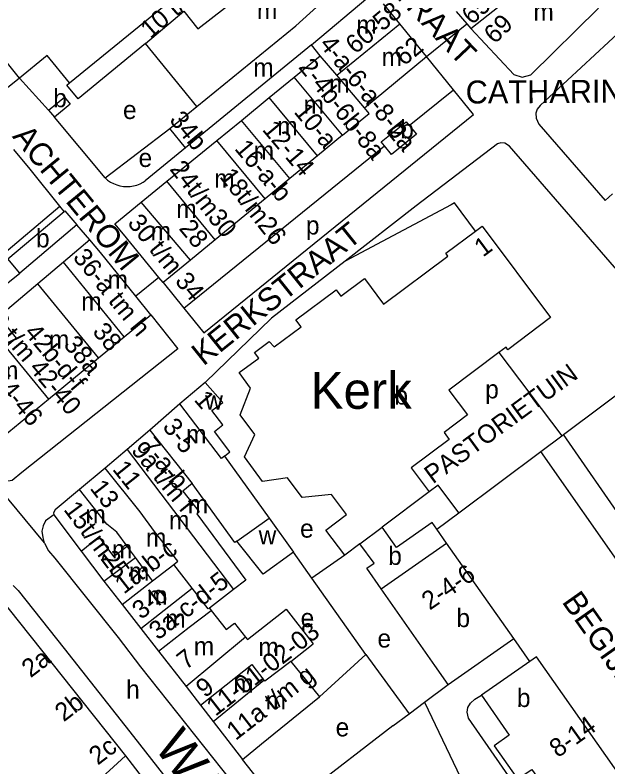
# Model space of a CAD drawing. Extents: x 160673 to 161924, y 382258 to 384145.
# Drawn here: x 161318.4 to 161447.5, y 383005.6 to 383169.3 of the extents above; entities that cross this region are included whole.
import ezdxf

# ---------------------------------------------------------------- set-up
doc = ezdxf.new("R2010")
doc.units = 0
for name, color, linetype in [('BLT_Basislijn', 7, 'Continuous'), ('BLT_Bebouwing', 7, 'Continuous'), ('BLT_Bebouwing_beschrifting', 7, 'Continuous'), ('BLT_Centroide', 7, 'Continuous'), ('BLT_Huisnummer', 7, 'Continuous'), ('BLT_Huisnummer_ tussenligend', 7, 'Continuous'), ('BLT_Huisnummer_reeks', 7, 'Continuous'), ('BLT_Onderdoorgang_en_onderverdeling', 7, 'Continuous'), ('BLT_Onderverdeling_panden', 7, 'Continuous'), ('BLT_Straatnaam', 7, 'Continuous'), ('BLT_Straatnaam_hoofdweg', 7, 'Continuous'), ('BLT_Straatnaam_verkleind', 7, 'Continuous'), ('BLT_Vlakafsluiter', 7, 'Continuous')]:
    doc.layers.add(name, color=color, linetype=linetype)

msp = doc.modelspace()

# ---------------------------------------------------------------- linework, layer by layer
at = {"layer": 'BLT_Basislijn'}
for p, q in [((161413.88, 383153.02), (161408.02, 383160.26)), ((161319.4, 383155.58), (161325.74, 383148.61)), ((161404.27, 383145.25), (161413.88, 383153.02)), ((161338.02, 383133.83), (161326.99, 383147.03)), ((161338.02, 383133.83), (161352.14, 383144.57)), ((161355.56, 383140.39), (161346.76, 383133.17)), ((161355.18, 383105.5), (161398.83, 383140.84)), ((161329.12, 383126.53), (161328.15, 383127.65)), ((161334.7, 383120.33), (161331.88, 383123.58)), ((161309.84, 383105.42), (161319.49, 383113.12)), ((161349.77, 383112.11), (161344.71, 383108.07)), ((161350.69, 383111.04), (161355.18, 383105.5)), ((161359.85, 383089.3), (161374.26, 383103.29)), ((161423.73, 383095.78), (161437.45, 383077.68)), ((161432.9, 383074.26), (161437.45, 383077.68)), ((161437.45, 383077.68), (161437.87, 383077.99)), ((161455.25, 383052.69), (161437.87, 383077.99)), ((161415.08, 383060.91), (161432.9, 383074.26)), ((161492.74, 382988.68), (161432.9, 383074.26)), ((161364.05, 383073.24), (161373.75, 383059.73)), ((161410.28, 383057.32), (161415.08, 383060.91)), ((161383.04, 383046.71), (161379.07, 383052.34)), ((161390.2, 383051.7), (161383.04, 383046.71)), ((161394.78, 383030.04), (161383.04, 383046.71)), ((161318, 383045.05), (161319.1, 383044.02)), ((161430.49, 383028.52), (161427.01, 383033.51)), ((161384.7, 383020.87), (161394.78, 383030.04)), ((161394.78, 383030.04), (161404.21, 383017.15)), ((161407.61, 383019.7), (161412.73, 383023.53)), ((161404.21, 383017.15), (161407.61, 383019.7)), ((161400.65, 383014.5), (161404.21, 383017.15)), ((161376.8, 382996.09), (161367.97, 383007.22))]:
    msp.add_line(p, q, dxfattribs=at)
for points in [[(161485.03, 383165.97), (161485.83, 383166.97), (161470.47, 383179.86), (161469.39, 383180.76), (161468.12, 383181.13), (161466.99, 383181.02), (161466.01, 383180.53), (161465.51, 383180.03), (161432.72, 383149.6), (161432.07, 383148.78), (161431.81, 383147.93), (161431.86, 383146.84), (161432.5, 383145.53), (161446.92, 383128.91), (161448.52, 383130.38)], [(161355.18, 383105.5), (161359.53, 383100.12), (161418.23, 383147.65), (161413.88, 383153.02)], [(161463.76, 383097.37), (161426.06, 383140.76), (161425.08, 383141.43), (161424.16, 383141.5), (161423.46, 383141.22)], [(161423.46, 383141.22), (161405.77, 383127.72), (161390.27, 383115.7)], [(161338.02, 383133.83), (161338.59, 383133.35), (161339.21, 383132.93), (161339.87, 383132.58), (161340.56, 383132.3), (161341.28, 383132.1), (161342.01, 383131.98), (161342.76, 383131.93), (161343.5, 383131.97), (161344.24, 383132.08), (161344.96, 383132.27), (161345.66, 383132.54), (161346.32, 383132.88), (161346.76, 383133.17)], [(161418.68, 383122.26), (161414.14, 383128.4), (161413.37, 383127.97), (161390.27, 383115.7)], [(161390.27, 383115.7), (161374.26, 383103.29)], [(161348, 383104.05), (161353.9, 383096.63), (161319.89, 383069.65)], [(161437.87, 383077.99), (161463.76, 383097.37)], [(161319.89, 383069.65), (161317.77, 383067.92), (161315.98, 383067.67), (161315.17, 383067.92), (161314.38, 383068.24), (161313.63, 383068.63), (161312.91, 383069.09), (161312.25, 383069.61), (161311.61, 383070.19)], [(161415.08, 383060.91), (161410.58, 383066.93), (161408.61, 383065.46)], [(161326.87, 383060.48), (161325.03, 383059.13), (161324.54, 383058.07), (161324.26, 383056.88), (161324.47, 383055.54), (161324.8, 383054.35)], [(161324.8, 383054.35), (161324.82, 383054.27), (161325.74, 383052.65), (161327.06, 383051.02)], [(161327.06, 383051.02), (161340.89, 383033.78), (161345.71, 383027.39), (161367.29, 383000.24), (161370.29, 382996.19), (161374.32, 382991.32), (161384.42, 382978.06), (161387.07, 382974.07)], [(161319.1, 383044.02), (161329.09, 383031.39), (161344.2, 383012.2), (161371.35, 382977.49), (161387.69, 382956.87)], [(161415.57, 382983.83), (161419.89, 382987.09), (161426.21, 382978.94), (161437.55, 382986.83), (161417.15, 383016.16), (161416.86, 383017.52), (161417.04, 383018.52), (161417.62, 383019.45), (161418.51, 383020.31), (161420, 383021.17)], [(161407.61, 383019.7), (161419.32, 382995.05), (161410.14, 382990.82)], [(161400.65, 383014.5), (161381.9, 383000), (161376.8, 382996.09)]]:
    msp.add_lwpolyline(points, dxfattribs=at)
at = {"layer": 'BLT_Bebouwing'}
for p, q in [((161402.23, 383167.35), (161398.68, 383171.7)), ((161414.47, 383170.05), (161416.78, 383167.37)), ((161416.78, 383167.37), (161417.66, 383166.35)), ((161358.03, 383149.38), (161346.84, 383163.07)), ((161382.95, 383162.79), (161355.56, 383140.39)), ((161384.89, 383160.42), (161382.95, 383162.79)), ((161325.42, 383160.5), (161319.4, 383155.58)), ((161330.3, 383154.53), (161325.42, 383160.5)), ((161379.19, 383155.76), (161384.89, 383160.42)), ((161319.4, 383155.58), (161310.9, 383148.73)), ((161373.74, 383151.31), (161379.19, 383155.76)), ((161367.7, 383146.36), (161373.74, 383151.31)), ((161325.74, 383148.61), (161326.99, 383147.03)), ((161352.14, 383144.57), (161358.03, 383149.38)), ((161362.34, 383141.98), (161367.7, 383146.36)), ((161355.56, 383140.39), (161352.14, 383144.57)), ((161389.73, 383143.12), (161384.28, 383138.64)), ((161351.5, 383133.11), (161362.34, 383141.98)), ((161384.28, 383138.64), (161378.28, 383133.71)), ((161345.91, 383128.54), (161351.5, 383133.11)), ((161372.85, 383129.25), (161362, 383120.33)), ((161306.6, 383109.51), (161328.15, 383127.65)), ((161331.88, 383123.58), (161319.49, 383113.12)), ((161418.68, 383122.26), (161420.1, 383123.33)), ((161349.77, 383112.11), (161342.01, 383121.61)), ((161334.7, 383120.33), (161328.95, 383115.48)), ((161337, 383117.56), (161334.7, 383120.33)), ((161362, 383120.33), (161356.62, 383115.91)), ((161344.71, 383108.07), (161337, 383117.56)), ((161328.95, 383115.48), (161323.37, 383110.78)), ((161350.69, 383111.04), (161349.77, 383112.11)), ((161348, 383104.05), (161344.71, 383108.07)), ((161336.57, 383094.62), (161342.2, 383099.26)), ((161425.32, 383096.97), (161423.73, 383095.78)), ((161325.68, 383085.64), (161336.57, 383094.62)), ((161359.85, 383089.3), (161354.32, 383084.62)), ((161314.53, 383076.45), (161325.68, 383085.64)), ((161354.32, 383084.62), (161347.8, 383078.91)), ((161342.84, 383074.69), (161338.07, 383070.66)), ((161364.05, 383073.24), (161363.4, 383072.7)), ((161338.07, 383070.66), (161332.48, 383065.96)), ((161408.61, 383065.45), (161398.36, 383057.8)), ((161326.87, 383060.48), (161332.86, 383052.58)), ((161373.75, 383059.73), (161379.07, 383052.34)), ((161393.49, 383054.16), (161390.2, 383051.7)), ((161427.01, 383033.51), (161412.4, 383054.29)), ((161332.86, 383052.58), (161337.77, 383046.03)), ((161337.77, 383046.03), (161341.75, 383040.92)), ((161365.97, 383044.24), (161360.73, 383040.16)), ((161341.75, 383040.92), (161345.83, 383035.7)), ((161360.73, 383040.16), (161361.13, 383039.64)), ((161369.06, 383033.29), (161377.48, 383039.9)), ((161377.48, 383039.9), (161383.33, 383032.35)), ((161368.62, 383033.84), (161369.06, 383033.29)), ((161412.73, 383023.53), (161427.01, 383033.51)), ((161378.46, 383028.51), (161383.33, 383032.35)), ((161378.46, 383028.51), (161384.7, 383020.87)), ((161430.49, 383028.52), (161420, 383021.17)), ((161355.65, 383023.12), (161358.8, 383019.05)), ((161358.8, 383019.05), (161361.59, 383015.46)), ((161361.59, 383015.46), (161367.97, 383007.22)), ((161342.51, 383007.98), (161346.85, 383002.32))]:
    msp.add_line(p, q, dxfattribs=at)
for points in [[(161428.87, 383155.76), (161430.75, 383156.28), (161445.49, 383170.79)], [(161408.02, 383160.26), (161402.23, 383167.35)], [(161417.66, 383166.35), (161427, 383156.35), (161428.87, 383155.76)], [(161346.84, 383163.07), (161332.15, 383151.05), (161329.7, 383154.04), (161330.3, 383154.53)], [(161394.5, 383149.12), (161408.02, 383160.26)], [(161325.74, 383148.61), (161329.17, 383151.42), (161330.45, 383149.86), (161326.99, 383147.03)], [(161389.73, 383143.12), (161395.53, 383147.88), (161394.5, 383149.12)], [(161398.83, 383140.84), (161398.17, 383141.66), (161403.6, 383146.07), (161404.27, 383145.25)], [(161404.27, 383145.25), (161405.81, 383143.36), (161400.38, 383138.94), (161398.83, 383140.84)], [(161328.15, 383127.65), (161321.75, 383135.74), (161318.15, 383140.01)], [(161378.28, 383133.71), (161372.85, 383129.25)], [(161342.01, 383121.61), (161340.17, 383123.85), (161345.91, 383128.54)], [(161319.49, 383113.12), (161316.87, 383116.23), (161329.12, 383126.53)], [(161329.12, 383126.53), (161329.28, 383126.67), (161331.88, 383123.58)], [(161420.1, 383123.33), (161435.03, 383103.4), (161425.75, 383096.4), (161425.32, 383096.97)], [(161390.2, 383051.7), (161386.12, 383057.14), (161390.61, 383060.51), (161387.33, 383064.87), (161380.92, 383064.22), (161377.74, 383068.52), (161372.31, 383067.74), (161368.35, 383073.1), (161370.64, 383077.96), (161367.44, 383082.23), (161369.67, 383088.07), (161367.26, 383091.43), (161371.48, 383094.55), (161370.57, 383095.79), (161373.76, 383098.2), (161374.83, 383097.04), (161380.72, 383101.42), (161379.58, 383102.91), (161388.36, 383109.47), (161389.35, 383108.06), (161394.48, 383111.91), (161398.65, 383106.36), (161412.67, 383116.81), (161412.22, 383117.42), (161418.68, 383122.26)], [(161356.62, 383115.91), (161350.69, 383111.04)], [(161323.37, 383110.78), (161314.86, 383103.6), (161315.13, 383103.27)], [(161342.2, 383099.26), (161348, 383104.05)], [(161423.73, 383095.78), (161412.86, 383087.63), (161416.94, 383082.21), (161411.86, 383078.39), (161412.93, 383076.87), (161404.67, 383070.71), (161408.61, 383065.45)], [(161364.05, 383073.24), (161365.22, 383074.22), (161361.83, 383078.62), (161363.69, 383080.05), (161361.31, 383083.15), (161363.65, 383084.96), (161359.85, 383089.3)], [(161347.8, 383078.91), (161342.84, 383074.69)], [(161332.48, 383065.96), (161327.2, 383061.58), (161326.81, 383060.93), (161326.87, 383060.48)], [(161356.97, 383067.32), (161354.93, 383065.63), (161358.55, 383061.1), (161357.99, 383060.65)], [(161366.7, 383054.75), (161366.3, 383054.47), (161356.97, 383067.32)], [(161357.99, 383060.65), (161368.67, 383046.25), (161365.97, 383044.24)], [(161410.28, 383057.32), (161409.26, 383058.78), (161401.47, 383053.35), (161398.36, 383057.8)], [(161412.4, 383054.29), (161410.28, 383057.32)], [(161379.07, 383052.34), (161372.42, 383047.55), (161366.7, 383054.75)], [(161398.17, 383044.35), (161395.04, 383048.84), (161396.62, 383049.94), (161393.49, 383054.16)], [(161412.73, 383023.53), (161409.86, 383027.63), (161398.17, 383044.35)], [(161281.36, 383014.73), (161282.64, 383015.99), (161292.96, 383024.84), (161314.85, 383042.71), (161342.51, 383007.98)], [(161361.13, 383039.64), (161364.42, 383035.47), (161366.21, 383036.9), (161368.62, 383033.84)], [(161345.83, 383035.7), (161349.67, 383030.77)], [(161349.67, 383030.77), (161355.65, 383023.12)], [(161454.27, 382992.55), (161452.26, 382995.4), (161454.69, 382997.1), (161452.69, 383000), (161431.98, 383029.56), (161430.49, 383028.52)], [(161367.97, 383007.22), (161372.12, 383010.6), (161384.7, 383020.87)], [(161420, 383021.17), (161426, 383012.5), (161422.77, 383010.19), (161427.84, 383002.98), (161430.96, 383004.98), (161444.45, 382985.71)]]:
    msp.add_lwpolyline(points, dxfattribs=at)
at = {"layer": 'BLT_Onderdoorgang_en_onderverdeling'}
msp.add_lwpolyline([(161319.4, 383155.58), (161312.56, 383163.95), (161310.96, 383162.64), (161299.07, 383177.19)], dxfattribs=at)
at = {"layer": 'BLT_Onderverdeling_panden'}
for p, q in [((161379.54, 383166.97), (161392.44, 383178.67)), ((161417.66, 383166.35), (161429.37, 383175.66)), ((161382.95, 383162.79), (161396.55, 383174.27)), ((161330.3, 383154.53), (161352.86, 383172.98)), ((161346.84, 383163.07), (161355.17, 383170.11)), ((161358.03, 383149.38), (161379.54, 383166.97)), ((161388.46, 383156.17), (161402.23, 383167.35)), ((161388.46, 383156.17), (161384.89, 383160.42)), ((161394.5, 383149.12), (161388.46, 383156.17)), ((161389.73, 383143.12), (161379.19, 383155.76)), ((161384.28, 383138.64), (161373.74, 383151.31)), ((161378.28, 383133.71), (161367.7, 383146.36)), ((161372.85, 383129.25), (161362.34, 383141.98)), ((161362, 383120.33), (161351.5, 383133.11)), ((161356.62, 383115.91), (161345.91, 383128.54)), ((161342.2, 383099.26), (161328.95, 383115.48)), ((161336.57, 383094.62), (161323.37, 383110.78)), ((161363.4, 383072.7), (161354.32, 383084.62)), ((161347.8, 383078.91), (161356.97, 383067.32)), ((161342.84, 383074.69), (161365.97, 383044.24)), ((161366.7, 383054.75), (161373.75, 383059.73)), ((161393.49, 383054.16), (161398.36, 383057.8)), ((161339.84, 383051.39), (161342.83, 383053.65)), ((161343.59, 383052.65), (161342.83, 383053.65)), ((161398.17, 383044.35), (161412.4, 383054.29)), ((161344.62, 383051.16), (161343.59, 383052.65)), ((161337.77, 383046.03), (161344.62, 383051.16)), ((161348.36, 383046.07), (161344.62, 383051.16)), ((161348.36, 383046.07), (161352.97, 383049.66)), ((161357.01, 383044.48), (161352.97, 383049.66)), ((161341.75, 383040.92), (161348.36, 383046.07)), ((161345.83, 383035.7), (161357.01, 383044.48)), ((161356.32, 383035.98), (161361.13, 383039.64)), ((161349.67, 383030.77), (161356.32, 383035.98)), ((161368.62, 383033.84), (161355.65, 383023.12)), ((161361.59, 383015.46), (161372.6, 383024.48)), ((161332.2, 382998.63), (161342.51, 383007.98))]:
    msp.add_line(p, q, dxfattribs=at)
for points in [[(161355.17, 383170.11), (161358.25, 383166.29), (161372.09, 383177.09), (161384.18, 383187.52)], [(161315.13, 383103.27), (161318.71, 383098.96), (161316.39, 383096.99), (161325.68, 383085.64)], [(161348.81, 383056.87), (161345.67, 383061.12), (161338.07, 383070.66)], [(161342.83, 383053.65), (161340.56, 383056.66), (161338.41, 383058.43), (161332.48, 383065.96)], [(161352.97, 383049.66), (161353.88, 383050.36), (161348.81, 383056.87)], [(161332.86, 383052.58), (161336.65, 383055.68), (161339.84, 383051.39)], [(161360.73, 383040.16), (161360.51, 383039.99), (161357.01, 383044.48)], [(161378.46, 383028.51), (161372.79, 383024.24), (161372.6, 383024.48)], [(161358.8, 383019.05), (161369.97, 383027.91), (161372.6, 383024.48)]]:
    msp.add_lwpolyline(points, dxfattribs=at)
at = {"layer": 'BLT_Vlakafsluiter'}
for p, q in [((161408.02, 383160.26), (161416.78, 383167.37)), ((161311.61, 383070.19), (161324.8, 383054.35))]:
    msp.add_line(p, q, dxfattribs=at)

# ---------------------------------------------------------------- texts
at = {"layer": 'BLT_Bebouwing_beschrifting'}
msp.add_text('Kerk', height=8, dxfattribs=at).set_placement((161382.82, 383083.55))
at = {"layer": 'BLT_Centroide'}
for s, p in [('m', (161371.1, 383168.44)), ('m', (161431.27, 383168.06)), ('m', (161392.72, 383165.22)), ('m', (161398.24, 383158.19)), ('m', (161370.28, 383155.9)), ('m', (161386.81, 383152.38)), ('b', (161326.74, 383149.22)), ('e', (161341.93, 383146.65)), ('m', (161381.23, 383147.8)), ('m', (161375.5, 383143.12)), ('b', (161402.29, 383142.48)), ('m', (161370.38, 383137.8)), ('e', (161345.32, 383136.21)), ('m', (161361.8, 383131.73)), ('m', (161353.52, 383125.11)), ('m', (161347.94, 383120.25)), ('p', (161381.75, 383121.51)), ('b', (161322.99, 383118.7)), ('m', (161338.56, 383109.7)), ('m', (161332.83, 383104.95)), ('m', (161325.8, 383096.66)), ('m', (161314.72, 383089.94)), ('p', (161420.78, 383085.82)), ('b', (161401.02, 383084.48)), ('w', (161359.81, 383083.38)), ('m', (161355.67, 383076.05)), ('m', (161356.03, 383060.81)), ('m', (161333.74, 383058.59)), ('m', (161351.94, 383057.34)), ('e', (161380.48, 383055.5)), ('m', (161346.92, 383053.52)), ('w', (161371.46, 383054.05)), ('m', (161339.52, 383051)), ('b', (161399.67, 383049.56)), ('m', (161343.2, 383046.12)), ('m', (161347.18, 383040.91)), ('b', (161414.52, 383036.01)), ('m', (161351.11, 383035.88)), ('e', (161380.6, 383036.03)), ('e', (161397.33, 383031.57)), ('m', (161357.34, 383029.88)), ('m', (161371.4, 383029.72)), ('h', (161342.61, 383020.46)), ('m', (161365.95, 383021.75)), ('b', (161427.68, 383018.62)), ('m', (161372.98, 383018.09)), ('e', (161388.22, 383012.22))]:
    msp.add_text(s, height=4, dxfattribs=at).set_placement(p)
at = {"layer": 'BLT_Huisnummer'}
for s, rotation, p in [('69', 44.1661, (161422.86, 383162.83)), ('62', 39.5514, (161403.09, 383158.06)), ('2a', 309.9929, (161399.17, 383143.8)), ('24t/m30', 307.9929, (161351.96, 383135.7)), ('28', 309.9938, (161353.94, 383122.76)), ('1', 36.5608, (161420.3, 383116.47)), ('38', 310.0882, (161335.11, 383100.27)), ('1', 310.6438, (161357.24, 383085.45)), ('11', 308.4902, (161339.49, 383070.35)), ('13', 307.778, (161334.59, 383066.22)), ('1', 36.8913, (161338.86, 383047.71)), ('7', 37.768, (161355.63, 383026.58))]:
    msp.add_text(s, height=4, rotation=rotation, dxfattribs=at).set_placement(p)
at = {"layer": 'BLT_Huisnummer_ tussenligend'}
msp.add_text('9', height=4, rotation=37.7736, dxfattribs=at).set_placement((161359.76, 383020.49))
at = {"layer": 'BLT_Huisnummer_reeks'}
for s, rotation, p in [('10 t/m 16', 40.7885, (161347.9, 383163.98)), ('65-a-b-c', 41.806, (161417.88, 383167)), ('60-58', 39.9916, (161392.49, 383160.64)), ('4-a-6-a-8-b', 308.5608, (161384.53, 383162.88)), ('2-4b-6b-8a', 308.5608, (161379.99, 383157.91)), ('10-a', 309.6929, (161378.99, 383148.13)), ('34b', 309.2812, (161351.85, 383146.38)), ('12-14', 309.9939, (161372.08, 383144.3)), ('16-a-b', 309.9933, (161366.05, 383140.14)), ('18t/m26', 307.9933, (161362.8, 383134.05)), ('30 t/m 34', 309.279, (161342.74, 383123.95)), ('36-a tm h', 309.2355, (161330.85, 383116.46)), ('42 02 t/m 42-40', 310.0838, (161306, 383110.51)), ('42b-d-f', 310.0838, (161320.28, 383100.05)), ('38a', 310.0838, (161328.81, 383097.42)), ('44-46', 309.9262, (161312.99, 383089.92)), ('3-5', 307.2936, (161350.39, 383079.61)), ('7-a-b', 309.3803, (161345.6, 383075.33)), ('9a t/m f', 309.3803, (161343.55, 383074.43)), ('15t/m25', 306.8977, (161328.87, 383061.59)), ('1a-b-c', 37.9239, (161342.13, 383043.07)), ('2-4-6', 34.6483, (161408.72, 383039.59)), ('3a-c-d-5', 37.7768, (161349.56, 383033.05)), ('3-b', 37.7768, (161345.88, 383037.53)), ('11-01-02-03', 37.7712, (161362.06, 383016.48)), ('2a', 37.4515, (161321.81, 383024.85)), ('11a t/m g', 37.7712, (161366.45, 383011.21)), ('2b', 37.4515, (161329.04, 383015.27)), ('8-14', 35.6138, (161436.59, 383007.45)), ('2c', 37.4515, (161336.46, 383005.84))]:
    msp.add_text(s, height=4, rotation=rotation, dxfattribs=at).set_placement(p)
at = {"layer": 'BLT_Straatnaam'}
for s, height, rotation, p in [('RECHTESTRAAT', 5, 313.4184, (161378.6, 383197.11)), ('CATHARINAPLEIN', 5, 0.34, (161416.55, 383150.02)), ('ACHTEROM', 5, 309.3719, (161317.7, 383142.8)), ('KERKSTRAAT', 5, 38.7416, (161359.45, 383092.75)), ('BEGIJNENHOF', 4.9999, 305.2357, (161437.35, 383041.52))]:
    msp.add_text(s, height=height, rotation=rotation, dxfattribs=at).set_placement(p)
at = {"layer": 'BLT_Straatnaam_hoofdweg'}
msp.add_text('WAL', height=8, rotation=306.3845, dxfattribs=at).set_placement((161348.54, 383009.96))
at = {"layer": 'BLT_Straatnaam_verkleind'}
msp.add_text('PASTORIETUIN', height=4, rotation=36.1803, dxfattribs=at).set_placement((161409.41, 383067.08))

doc.saveas('drawing.dxf')
